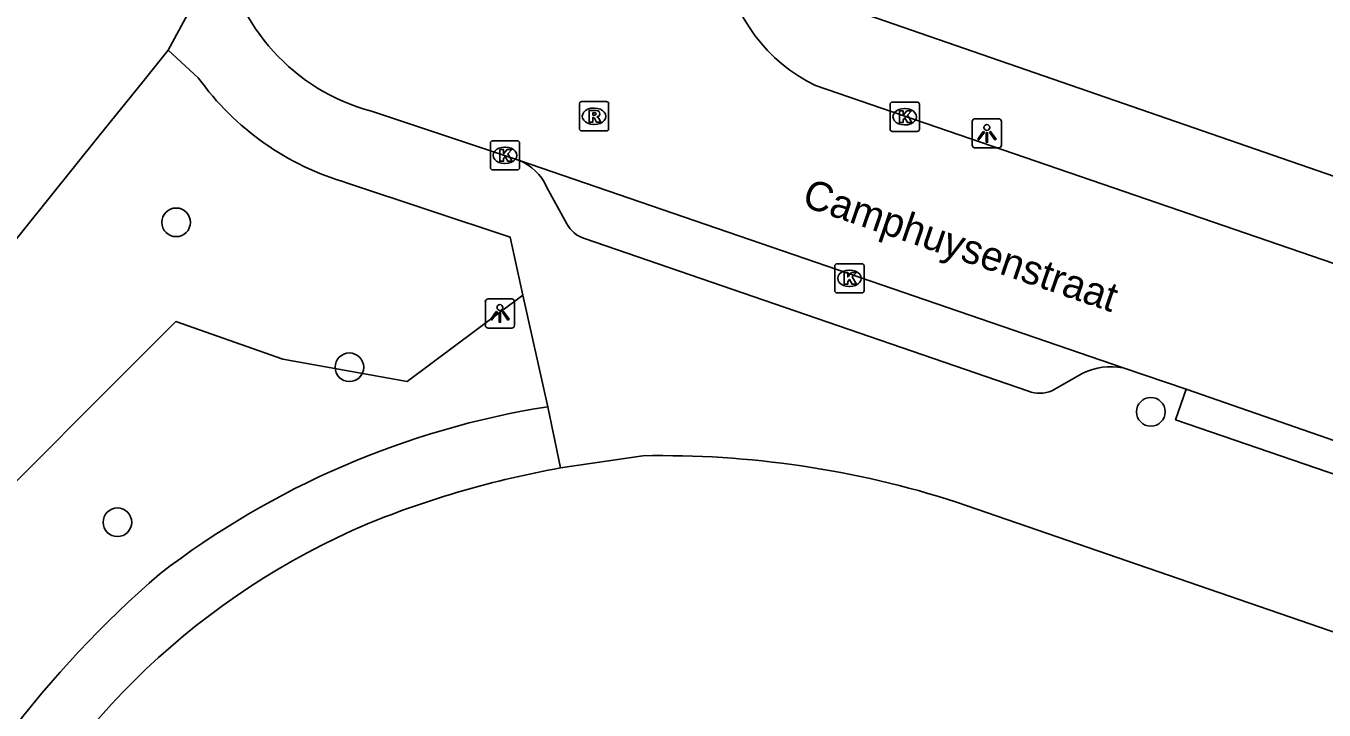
# Model space of a CAD drawing. Extents: x 160356 to 161355, y 381727 to 382845.
# Drawn here: x 160605.96 to 160650.31, y 381997.15 to 382020.52 of the extents above; entities that cross this region are included whole.
import ezdxf

# ---------------------------------------------------------------- set-up
doc = ezdxf.new("R2010")
doc.units = 0
for name, color, linetype in [('IMGEO_Boom', 7, 'Continuous'), ('IMGEO_Groenvoorziening', 7, 'Continuous'), ('IMGEO_Kolk', 7, 'Continuous'), ('IMGEO_Lichtpunt', 7, 'Continuous'), ('IMGEO_Openbare_ruimte_label', 7, 'Continuous'), ('IMGEO_Rijbaan_lokaal_open', 7, 'Continuous'), ('IMGEO_Rioolput', 7, 'Continuous'), ('IMGEO_Voetpad_open', 7, 'Continuous')]:
    doc.layers.add(name, color=color, linetype=linetype)

msp = doc.modelspace()

# ---------------------------------------------------------------- linework, layer by layer
at = {"layer": 'IMGEO_Boom'}
for centre in [(160611.095, 382013.81), (160617.013, 382008.859), (160644.393, 382007.335), (160609.09, 382003.562)]:
    msp.add_circle(centre, 0.489, dxfattribs=at)
at = {"layer": 'IMGEO_Groenvoorziening'}
msp.add_lwpolyline([(160595.677, 381984.32), (160600.512, 381995.895), (160603.366, 382002.7), (160611.086, 382010.42), (160614.745, 382009.139), (160618.989, 382008.371), (160622.943, 382011.327)], dxfattribs=at)
at = {"layer": 'IMGEO_Kolk'}
for p, q in [((160635.559, 382017.918), (160636.411, 382017.918)), ((160635.484, 382016.992), (160635.484, 382017.844)), ((160635.972, 382017.698), (160635.997, 382017.698)), ((160636.485, 382017.844), (160636.485, 382016.992)), ((160635.995, 382017.138), (160635.97, 382017.138)), ((160621.904, 382016.6), (160622.756, 382016.6)), ((160636.411, 382016.918), (160635.559, 382016.918)), ((160621.829, 382015.674), (160621.829, 382016.526)), ((160622.317, 382016.38), (160622.342, 382016.38)), ((160622.83, 382016.526), (160622.83, 382015.674)), ((160622.34, 382015.82), (160622.315, 382015.82)), ((160622.756, 382015.6), (160621.904, 382015.6)), ((160633.596, 382011.471), (160633.596, 382012.323)), ((160633.671, 382012.397), (160634.523, 382012.397)), ((160634.084, 382012.177), (160634.109, 382012.177)), ((160634.597, 382012.323), (160634.597, 382011.471)), ((160634.523, 382011.397), (160633.671, 382011.397)), ((160634.107, 382011.617), (160634.082, 382011.617))]:
    msp.add_line(p, q, dxfattribs=at)
for points in [[(160635.559, 382017.918), (160636.411, 382017.918)], [(160635.484, 382016.992), (160635.484, 382017.844)], [(160635.805, 382017.618), (160635.928, 382017.618), (160635.928, 382017.467), (160636.058, 382017.618), (160636.222, 382017.618), (160636.076, 382017.467), (160636.229, 382017.218), (160636.077, 382017.218), (160635.992, 382017.382), (160635.928, 382017.315), (160635.928, 382017.218), (160635.805, 382017.218), (160635.805, 382017.618)], [(160636.485, 382017.844), (160636.485, 382016.992)], [(160621.904, 382016.6), (160622.756, 382016.6)], [(160636.411, 382016.918), (160635.559, 382016.918)], [(160621.829, 382015.674), (160621.829, 382016.526)], [(160622.15, 382016.3), (160622.273, 382016.3), (160622.273, 382016.149), (160622.403, 382016.3), (160622.567, 382016.3), (160622.421, 382016.149), (160622.574, 382015.9), (160622.422, 382015.9), (160622.337, 382016.064), (160622.273, 382015.997), (160622.273, 382015.9), (160622.15, 382015.9), (160622.15, 382016.3)], [(160622.83, 382016.526), (160622.83, 382015.674)], [(160622.756, 382015.6), (160621.904, 382015.6)], [(160633.596, 382011.471), (160633.596, 382012.323)], [(160633.671, 382012.397), (160634.523, 382012.397)], [(160634.597, 382012.323), (160634.597, 382011.471)], [(160633.917, 382012.097), (160634.04, 382012.097), (160634.04, 382011.946), (160634.17, 382012.097), (160634.334, 382012.097), (160634.188, 382011.946), (160634.341, 382011.697), (160634.189, 382011.697), (160634.104, 382011.861), (160634.04, 382011.794), (160634.04, 382011.697), (160633.917, 382011.697), (160633.917, 382012.097)], [(160634.523, 382011.397), (160633.671, 382011.397)]]:
    msp.add_lwpolyline(points, dxfattribs=at)
for centre, start, end in [((160635.561, 382017.842), 91.552, 178.448), ((160635.561, 382017.842), 91.552, 178.448), ((160636.409, 382017.842), 1.552, 88.448), ((160636.409, 382017.842), 1.552, 88.448), ((160635.561, 382016.994), 181.552, 268.448), ((160635.561, 382016.994), 181.552, 268.448), ((160636.409, 382016.994), 271.552, 358.448), ((160636.409, 382016.994), 271.552, 358.448), ((160621.906, 382016.524), 91.552, 178.448), ((160621.906, 382016.524), 91.552, 178.448), ((160622.754, 382016.524), 1.552, 88.448), ((160622.754, 382016.524), 1.552, 88.448), ((160621.906, 382015.676), 181.552, 268.448), ((160621.906, 382015.676), 181.552, 268.448), ((160622.754, 382015.676), 271.552, 358.448), ((160622.754, 382015.676), 271.552, 358.448), ((160633.673, 382012.321), 91.552, 178.448), ((160633.673, 382012.321), 91.552, 178.448), ((160634.521, 382012.321), 1.552, 88.448), ((160634.521, 382012.321), 1.552, 88.448), ((160633.673, 382011.473), 181.552, 268.448), ((160633.673, 382011.473), 181.552, 268.448), ((160634.521, 382011.473), 271.552, 358.448), ((160634.521, 382011.473), 271.552, 358.448)]:
    msp.add_arc(centre, 0.0765, start, end, dxfattribs=at)
for centre, major_axis, ratio, start_param, end_param in [((160635.971, 382017.418), (-0.387, 0.002), 0.722429, 4.712389, 7.853982), ((160635.996, 382017.418), (-0.39, 0.002), 0.717154, 1.570796, 4.712389), ((160622.316, 382016.1), (-0.387, 0.002), 0.722429, 4.712389, 7.853982), ((160622.341, 382016.1), (-0.39, 0.002), 0.717154, 1.570796, 4.712389), ((160634.083, 382011.897), (-0.387, 0.002), 0.722429, 4.712389, 7.853982), ((160634.108, 382011.897), (-0.39, 0.002), 0.717154, 1.570796, 4.712389)]:
    msp.add_ellipse(centre, major_axis=major_axis, ratio=ratio, start_param=start_param, end_param=end_param, dxfattribs=at)
at = {"layer": 'IMGEO_Lichtpunt'}
for p, q in [((160638.293, 382017.255), (160638.293, 382016.448)), ((160638.293, 382017.255), (160638.293, 382016.448)), ((160639.195, 382017.35), (160638.387, 382017.35)), ((160639.195, 382017.35), (160638.387, 382017.35)), ((160639.289, 382016.448), (160639.289, 382017.255)), ((160639.289, 382016.448), (160639.289, 382017.255)), ((160638.387, 382016.354), (160639.195, 382016.354)), ((160638.387, 382016.354), (160639.195, 382016.354)), ((160621.658, 382011.1), (160621.658, 382010.293)), ((160621.658, 382011.1), (160621.658, 382010.293)), ((160622.56, 382011.195), (160621.752, 382011.195)), ((160622.56, 382011.195), (160621.752, 382011.195)), ((160622.654, 382010.293), (160622.654, 382011.1)), ((160622.654, 382010.293), (160622.654, 382011.1)), ((160621.752, 382010.199), (160622.56, 382010.199)), ((160621.752, 382010.199), (160622.56, 382010.199))]:
    msp.add_line(p, q, dxfattribs=at)
for points in [[(160638.667, 382016.919), (160638.706, 382016.891), (160638.518, 382016.629), (160638.48, 382016.656), (160638.667, 382016.919)], [(160638.769, 382016.871), (160638.816, 382016.871), (160638.816, 382016.549), (160638.769, 382016.549), (160638.769, 382016.871)], [(160638.879, 382016.891), (160638.917, 382016.918), (160639.104, 382016.656), (160639.065, 382016.628), (160638.879, 382016.891)], [(160622.032, 382010.764), (160622.071, 382010.736), (160621.883, 382010.474), (160621.845, 382010.501), (160622.032, 382010.764)], [(160622.134, 382010.716), (160622.181, 382010.716), (160622.181, 382010.394), (160622.134, 382010.394), (160622.134, 382010.716)], [(160622.244, 382010.736), (160622.282, 382010.763), (160622.469, 382010.501), (160622.43, 382010.473), (160622.244, 382010.736)]]:
    msp.add_lwpolyline(points, dxfattribs=at)
for centre in [(160638.792, 382017.053), (160622.157, 382010.898)]:
    msp.add_circle(centre, 0.0994, dxfattribs=at)
for centre, start, end in [((160638.387, 382017.255), 90, 180), ((160638.387, 382017.255), 90, 180), ((160639.195, 382017.255), 0, 90), ((160639.195, 382017.255), 0, 90), ((160638.387, 382016.448), 180, 270), ((160638.387, 382016.448), 180, 270), ((160639.195, 382016.448), 270, 0), ((160639.195, 382016.448), 270, 360), ((160621.752, 382011.1), 90, 180), ((160621.752, 382011.1), 90, 180), ((160622.56, 382011.1), 0, 90), ((160622.56, 382011.1), 0, 90), ((160621.752, 382010.293), 180, 270), ((160621.752, 382010.293), 180, 270), ((160622.56, 382010.293), 270, 0), ((160622.56, 382010.293), 270, 360)]:
    msp.add_arc(centre, 0.0946, start, end, dxfattribs=at)
at = {"layer": 'IMGEO_Rijbaan_lokaal_open'}
for points in [[(160654.79, 382010.98), (160632.934, 382018.486)], [(160617.768, 382017.607), (160622.826, 382015.925)], [(160622.826, 382015.925), (160643.443, 382008.836)], [(160643.443, 382008.836), (160645.595, 382008.105)], [(160645.595, 382008.105), (160651.992, 382005.892)]]:
    msp.add_lwpolyline(points, dxfattribs=at)
for centre, radius, start, end in [((160619.555, 382024.303), 6.93, 189.226, 255.0594), ((160635.405, 382023.571), 5.653, 189.2288, 244.0797)]:
    msp.add_arc(centre, radius, start, end, dxfattribs=at)
at = {"layer": 'IMGEO_Rioolput'}
for p, q in [((160624.945, 382017.936), (160625.797, 382017.936)), ((160624.87, 382017.01), (160624.87, 382017.862)), ((160625.358, 382017.716), (160625.383, 382017.716)), ((160625.871, 382017.862), (160625.871, 382017.01)), ((160625.381, 382017.156), (160625.356, 382017.156)), ((160625.797, 382016.936), (160624.945, 382016.936))]:
    msp.add_line(p, q, dxfattribs=at)
for points in [[(160624.945, 382017.936), (160625.797, 382017.936)], [(160624.87, 382017.01), (160624.87, 382017.862)], [(160625.459, 382017.634), (160625.207, 382017.636), (160625.207, 382017.236)], [(160625.385, 382017.555), (160625.331, 382017.555), (160625.331, 382017.474)], [(160625.331, 382017.474), (160625.383, 382017.474)], [(160625.871, 382017.862), (160625.871, 382017.01)], [(160625.207, 382017.236), (160625.331, 382017.236), (160625.331, 382017.398), (160625.342, 382017.398)], [(160625.389, 382017.369), (160625.46, 382017.236), (160625.6, 382017.236), (160625.535, 382017.362)], [(160625.797, 382016.936), (160624.945, 382016.936)]]:
    msp.add_lwpolyline(points, dxfattribs=at)
for centre, radius, start, end in [((160624.947, 382017.86), 0.0765, 91.552, 178.448), ((160624.947, 382017.86), 0.0765, 91.552, 178.448), ((160625.795, 382017.86), 0.0765, 1.552, 88.448), ((160625.795, 382017.86), 0.0765, 1.552, 88.448), ((160625.367, 382017.663), 0.19, 274.7715, 282.9687), ((160625.391, 382017.459), 0.0964, 77.0061, 93.1865), ((160625.405, 382017.516), 0.0378, 276.6634, 79.6772), ((160625.458, 382017.524), 0.109, 350.3612, 89.416), ((160625.456, 382017.524), 0.112, 277.5842, 350.9817), ((160624.947, 382017.012), 0.0765, 181.552, 268.448), ((160624.947, 382017.012), 0.0765, 181.552, 268.448), ((160625.341, 382017.345), 0.0533, 26.0293, 88.6989), ((160625.44, 382017.309), 0.108, 29.5134, 73.7905), ((160625.795, 382017.012), 0.0765, 271.552, 358.448), ((160625.795, 382017.012), 0.0765, 271.552, 358.448)]:
    msp.add_arc(centre, radius, start, end, dxfattribs=at)
for centre, major_axis, ratio, start_param, end_param in [((160625.357, 382017.436), (-0.387, 0.002), 0.722429, 4.712389, 7.853982), ((160625.382, 382017.436), (-0.39, 0.002), 0.717154, 1.570796, 4.712389)]:
    msp.add_ellipse(centre, major_axis=major_axis, ratio=ratio, start_param=start_param, end_param=end_param, dxfattribs=at)
at = {"layer": 'IMGEO_Voetpad_open'}
for points in [[(160610.821, 382019.688), (160612.714, 382023.192)], [(160682.304, 382004.436), (160634.111, 382021.11)], [(160597.93, 382003.354), (160599.614, 382005.776), (160600.93, 382007.409), (160605.07, 382012.549), (160608.46, 382016.757), (160609.956, 382018.614), (160610.821, 382019.688)], [(160611.853, 382018.745), (160610.821, 382019.688)], [(160622.943, 382011.327), (160622.502, 382013.309), (160616.946, 382015.154)], [(160624.446, 382013.762), (160623.753, 382015.029)], [(160640.209, 382008.041), (160625.046, 382013.257)], [(160623.793, 382007.511), (160622.943, 382011.327)], [(160642.071, 382008.652), (160641.014, 382008.055)], [(160651.992, 382005.892), (160651.652, 382004.861), (160645.239, 382007.063), (160645.595, 382008.105)], [(160624.224, 382005.419), (160623.793, 382007.511)], [(160627.036, 382005.833), (160624.224, 382005.419)], [(160676.188, 381990.831), (160661.527, 381996.056), (160637.756, 382004.251)]]:
    msp.add_lwpolyline(points, dxfattribs=at)
for centre, radius, start, end in [((160619.573, 382024.287), 9.503, 215.6726, 253.9531), ((160622.134, 382014.281), 1.783, 24.783, 67.1654), ((160625.329, 382014.202), 0.986, 206.4862, 253.3414), ((160643.026, 382006.736), 2.141, 78.7741, 116.5027), ((160640.594, 382009.076), 1.104, 249.6101, 292.3826), ((160628.359, 381978.679), 29.191, 98.9999, 127.6484), ((160627.666, 381972.988), 32.852, 72.1123, 91.0981), ((160630.084, 381972.854), 33.088, 100.201, 112.1138), ((160627.701, 381979.922), 25.647, 113.1271, 153.6917), ((160633.977, 381974.621), 35.889, 130.7934, 155.1704)]:
    msp.add_arc(centre, radius, start, end, dxfattribs=at)

# ---------------------------------------------------------------- texts
at = {"layer": 'IMGEO_Openbare_ruimte_label'}
msp.add_text('Camphuysenstraat', height=1, rotation=341.0397, dxfattribs=at).set_placement((160632.432, 382014.384))

doc.saveas('drawing.dxf')
